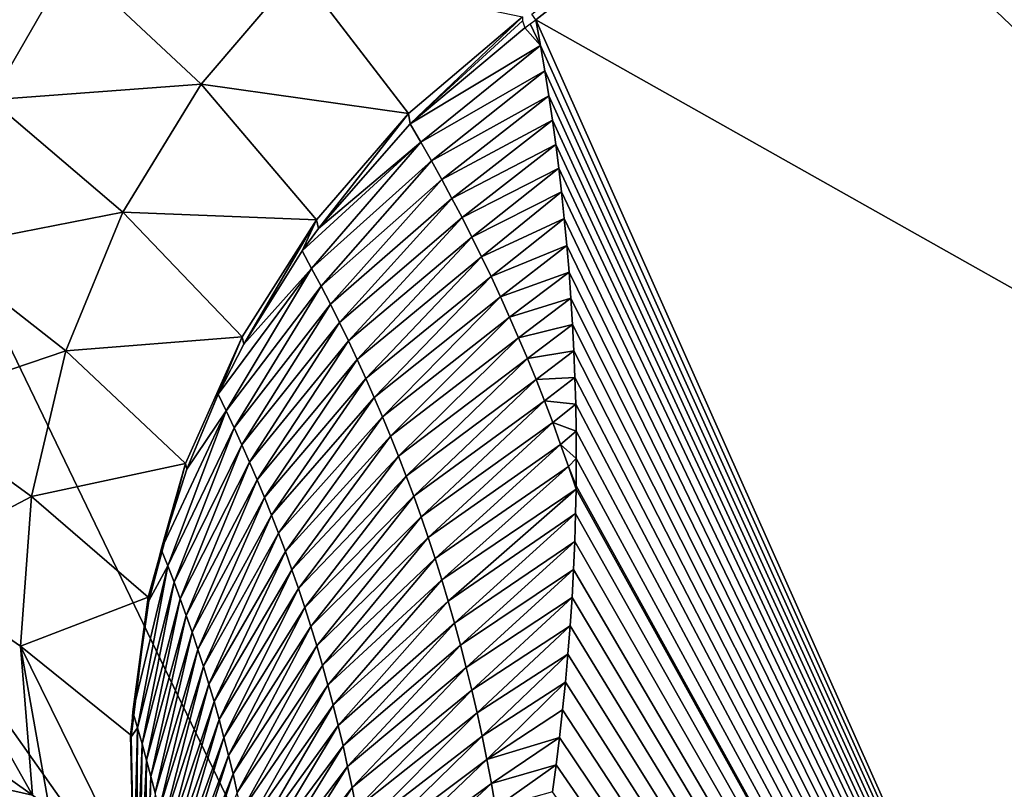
# Model space of a CAD drawing. Header units: millimetres. Extents: x -43.6 to 43.6, y -43.6 to 43.6.
# Tile 458 of 637: x 18.7 to 20.4, y -28.2 to -26.9. Entities that reach past the tile are written whole.
import ezdxf

# ---------------------------------------------------------------- set-up
doc = ezdxf.new("R2010")
doc.units = ezdxf.units.MM
doc.header["$LTSCALE"] = 52.148148
for name, color, linetype in [('151', 7, 'CONTINUOUS'), ('154', 7, 'CONTINUOUS'), ('213', 7, 'CONTINUOUS'), ('239', 7, 'CONTINUOUS'), ('390', 7, 'CONTINUOUS'), ('402', 7, 'CONTINUOUS'), ('403', 7, 'CONTINUOUS'), ('415', 7, 'CONTINUOUS'), ('69', 7, 'CONTINUOUS'), ('87', 7, 'CONTINUOUS')]:
    doc.layers.add(name, color=color, linetype=linetype)

msp = doc.modelspace()

# ---------------------------------------------------------------- linework, layer by layer
at = {"layer": '151', "linetype": 'Continuous'}
for points in [[(21.2892, -25.617, 10.7744), (22.9578, -28.8376, 23.9303), (19.5896, -26.9389, 10.7741), (21.2892, -25.617, 10.7744)], [(22.9578, -28.8376, 23.9303), (21.0636, -30.249, 23.9303), (19.5896, -26.9389, 10.7741), (22.9578, -28.8376, 23.9303)], [(19.5896, -26.9389, 10.7741), (21.0636, -30.249, 23.9303), (19.597, -26.9808, 10.9157), (19.5896, -26.9389, 10.7741)], [(19.597, -26.9808, 10.9157), (21.0636, -30.249, 23.9303), (19.604, -27.0221, 11.0545), (19.597, -26.9808, 10.9157)], [(19.604, -27.0221, 11.0545), (21.0636, -30.249, 23.9303), (19.6104, -27.0628, 11.1906), (19.604, -27.0221, 11.0545)], [(19.6104, -27.0628, 11.1906), (21.0636, -30.249, 23.9303), (19.6164, -27.1029, 11.324), (19.6104, -27.0628, 11.1906)], [(19.6164, -27.1029, 11.324), (21.0636, -30.249, 23.9303), (19.6219, -27.1425, 11.4547), (19.6164, -27.1029, 11.324)], [(19.6219, -27.1425, 11.4547), (21.0636, -30.249, 23.9303), (19.6268, -27.1813, 11.5819), (19.6219, -27.1425, 11.4547)], [(19.6268, -27.1813, 11.5819), (21.0636, -30.249, 23.9303), (19.6313, -27.2195, 11.7063), (19.6268, -27.1813, 11.5819)], [(19.6313, -27.2195, 11.7063), (21.0636, -30.249, 23.9303), (19.6359, -27.2635, 11.8487), (19.6313, -27.2195, 11.7063)], [(19.6359, -27.2635, 11.8487), (21.0636, -30.249, 23.9303), (19.64, -27.3073, 11.9892), (19.6359, -27.2635, 11.8487)], [(19.64, -27.3073, 11.9892), (21.0636, -30.249, 23.9303), (19.6437, -27.3507, 12.1277), (19.64, -27.3073, 11.9892)], [(19.6437, -27.3507, 12.1277), (21.0636, -30.249, 23.9303), (19.6468, -27.3936, 12.2635), (19.6437, -27.3507, 12.1277)], [(19.6468, -27.3936, 12.2635), (21.0636, -30.249, 23.9303), (19.6494, -27.4364, 12.398), (19.6468, -27.3936, 12.2635)], [(19.6494, -27.4364, 12.398), (21.0636, -30.249, 23.9303), (19.6515, -27.4795, 12.5325), (19.6494, -27.4364, 12.398)], [(19.6515, -27.4795, 12.5325), (21.0636, -30.249, 23.9303), (19.6532, -27.5231, 12.6673), (19.6515, -27.4795, 12.5325)], [(19.6532, -27.5231, 12.6673), (21.0636, -30.249, 23.9303), (19.6545, -27.5667, 12.8016), (19.6532, -27.5231, 12.6673)], [(19.6545, -27.5667, 12.8016), (21.0636, -30.249, 23.9303), (19.6552, -27.6107, 12.9357), (19.6545, -27.5667, 12.8016)], [(19.6552, -27.6107, 12.9357), (21.0636, -30.249, 23.9303), (19.6554, -27.655, 13.07), (19.6552, -27.6107, 12.9357)], [(19.6554, -27.655, 13.07), (21.0636, -30.249, 23.9303), (19.6551, -27.6999, 13.2049), (19.6554, -27.655, 13.07)], [(19.6551, -27.6999, 13.2049), (21.0636, -30.249, 23.9303), (19.655, -27.705, 13.2201), (19.6551, -27.6999, 13.2049)], [(19.655, -27.705, 13.2201), (21.0636, -30.249, 23.9303), (19.6543, -27.7452, 13.3401), (19.655, -27.705, 13.2201)], [(19.6543, -27.7452, 13.3401), (21.0636, -30.249, 23.9303), (19.6529, -27.7908, 13.4751), (19.6543, -27.7452, 13.3401)], [(19.6529, -27.7908, 13.4751), (21.0636, -30.249, 23.9303), (19.651, -27.8365, 13.6093), (19.6529, -27.7908, 13.4751)], [(19.651, -27.8365, 13.6093), (21.0636, -30.249, 23.9303), (19.6485, -27.8824, 13.7427), (19.651, -27.8365, 13.6093)], [(19.6485, -27.8824, 13.7427), (21.0636, -30.249, 23.9303), (19.6455, -27.9285, 13.8758), (19.6485, -27.8824, 13.7427)], [(19.6455, -27.9285, 13.8758), (21.0636, -30.249, 23.9303), (19.6419, -27.9745, 14.0078), (19.6455, -27.9285, 13.8758)], [(19.6419, -27.9745, 14.0078), (21.0636, -30.249, 23.9303), (19.6378, -28.0202, 14.1378), (19.6419, -27.9745, 14.0078)], [(19.6378, -28.0202, 14.1378), (21.0636, -30.249, 23.9303), (19.6332, -28.0655, 14.2654), (19.6378, -28.0202, 14.1378)], [(19.6332, -28.0655, 14.2654), (21.0636, -30.249, 23.9303), (19.6281, -28.1106, 14.3914), (19.6332, -28.0655, 14.2654)], [(19.6281, -28.1106, 14.3914), (21.0636, -30.249, 23.9303), (19.6224, -28.1553, 14.5153), (19.6281, -28.1106, 14.3914)], [(19.6224, -28.1553, 14.5153), (21.0636, -30.249, 23.9303), (19.6164, -28.1995, 14.6367), (19.6224, -28.1553, 14.5153)]]:
    msp.add_3dface(points, dxfattribs=at)
at = {"layer": '154', "color": 2, "linetype": 'Continuous'}
for points in [[(16.8812, -23.629, 2.3697), (21.5548, -28.0812, 25.9303), (17.7326, -22.9968, 2.3697), (16.8812, -23.629, 2.3697)], [(21.5548, -28.0812, 25.9303), (23.345, -26.6116, 25.9303), (17.7326, -22.9968, 2.3697), (21.5548, -28.0812, 25.9303)], [(16.0073, -24.2296, 2.3697), (19.6732, -29.4303, 25.9303), (16.8812, -23.629, 2.3697), (16.0073, -24.2296, 2.3697)], [(19.6732, -29.4303, 25.9303), (21.5548, -28.0812, 25.9303), (16.8812, -23.629, 2.3697), (19.6732, -29.4303, 25.9303)], [(15.1121, -24.7977, 2.3697), (19.6732, -29.4303, 25.9303), (16.0073, -24.2296, 2.3697), (15.1121, -24.7977, 2.3697)], [(17.707, -30.6533, 25.9303), (19.6732, -29.4303, 25.9303), (15.1121, -24.7977, 2.3697), (17.707, -30.6533, 25.9303)]]:
    msp.add_3dface(points, dxfattribs=at)
at = {"layer": '213', "color": 2, "linetype": 'Continuous'}
for points in [[(21.5548, -28.0812, 25.9303), (19.6732, -29.4303, 25.9303), (21.5742, -28.116, 26.0312), (21.5548, -28.0812, 25.9303)], [(19.6732, -29.4303, 25.9303), (19.6892, -29.4669, 26.0312), (21.5742, -28.116, 26.0312), (19.6732, -29.4303, 25.9303)], [(19.6892, -29.4669, 26.0312), (21.611, -28.164, 26.1216), (21.5742, -28.116, 26.0312), (19.6892, -29.4669, 26.0312)], [(19.7228, -29.5172, 26.1216), (21.611, -28.164, 26.1216), (19.6892, -29.4669, 26.0312), (19.7228, -29.5172, 26.1216)], [(19.7228, -29.5172, 26.1216), (21.6589, -28.2264, 26.1968), (21.611, -28.164, 26.1216), (19.7228, -29.5172, 26.1216)]]:
    msp.add_3dface(points, dxfattribs=at)
at = {"layer": '239', "linetype": 'Continuous'}
for points in [[(21.2784, -25.6039, 10.6616), (19.5896, -26.9389, 10.7741), (19.5827, -26.9295, 10.7182), (21.2784, -25.6039, 10.6616)], [(21.2892, -25.617, 10.7744), (19.5896, -26.9389, 10.7741), (21.2784, -25.6039, 10.6616), (21.2892, -25.617, 10.7744)]]:
    msp.add_3dface(points, dxfattribs=at)
at = {"layer": '390', "linetype": 'Continuous'}
for points in [[(18.7682, -28.2047, 2.1348), (18.4541, -28.1344, -14.7544), (18.6596, -28.1279, -3.1736), (18.7682, -28.2047, 2.1348)], [(18.4833, -28.291, -14.7544), (18.4541, -28.1344, -14.7544), (18.7951, -28.225, 3.4719), (18.4833, -28.291, -14.7544)], [(18.7951, -28.225, 3.4719), (18.4541, -28.1344, -14.7544), (18.7682, -28.2047, 2.1348), (18.7951, -28.225, 3.4719)]]:
    msp.add_3dface(points, dxfattribs=at)
at = {"layer": '402', "linetype": 'Continuous'}
for points in [[(18.7003, -27.0694, -6.2898), (18.5147, -26.8051, -14.7585), (18.8303, -26.8444, -6.2872), (18.7003, -27.0694, -6.2898)], [(18.7003, -27.0694, -6.2898), (18.8303, -26.8444, -6.2872), (19.0432, -27.0442, 2.1939), (18.7003, -27.0694, -6.2898)], [(19.0432, -27.0442, 2.1939), (18.8303, -26.8444, -6.2872), (19.2019, -26.858, 2.1955), (19.0432, -27.0442, 2.1939)], [(19.0432, -27.0442, 2.1939), (19.2019, -26.858, 2.1955), (19.3818, -27.0921, 10.6476), (19.0432, -27.0442, 2.1939)], [(19.2019, -26.858, 2.1955), (19.5674, -26.9341, 10.6607), (19.3818, -27.0921, 10.6476), (19.2019, -26.858, 2.1955)], [(18.9157, -27.2531, 2.1911), (18.7003, -27.0694, -6.2898), (19.0432, -27.0442, 2.1939), (18.9157, -27.2531, 2.1911)], [(18.9157, -27.2531, 2.1911), (19.0432, -27.0442, 2.1939), (19.2317, -27.2655, 10.6316), (18.9157, -27.2531, 2.1911)], [(19.2317, -27.2655, 10.6316), (19.0432, -27.0442, 2.1939), (19.3818, -27.0921, 10.6476), (19.2317, -27.2655, 10.6316)], [(18.6097, -27.3131, -6.2939), (18.7003, -27.0694, -6.2898), (18.9157, -27.2531, 2.1911), (18.6097, -27.3131, -6.2939)], [(18.8227, -27.4794, 2.1871), (18.6097, -27.3131, -6.2939), (18.9157, -27.2531, 2.1911), (18.8227, -27.4794, 2.1871)], [(18.8227, -27.4794, 2.1871), (18.9157, -27.2531, 2.1911), (19.1103, -27.4566, 10.6127), (18.8227, -27.4794, 2.1871)], [(19.1103, -27.4566, 10.6127), (18.9157, -27.2531, 2.1911), (19.2317, -27.2655, 10.6316), (19.1103, -27.4566, 10.6127)], [(18.561, -27.5683, -6.2993), (18.6097, -27.3131, -6.2939), (18.8227, -27.4794, 2.1871), (18.561, -27.5683, -6.2993)], [(19.0179, -27.6634, 10.5909), (18.8227, -27.4794, 2.1871), (19.1103, -27.4566, 10.6127), (19.0179, -27.6634, 10.5909)], [(18.7664, -27.7175, 2.1819), (18.561, -27.5683, -6.2993), (18.8227, -27.4794, 2.1871), (18.7664, -27.7175, 2.1819)], [(18.7664, -27.7175, 2.1819), (18.8227, -27.4794, 2.1871), (19.0179, -27.6634, 10.5909), (18.7664, -27.7175, 2.1819)], [(18.5557, -27.8282, -6.3059), (18.561, -27.5683, -6.2993), (18.7664, -27.7175, 2.1819), (18.5557, -27.8282, -6.3059)], [(18.9568, -27.8816, 10.5669), (18.7664, -27.7175, 2.1819), (19.0179, -27.6634, 10.5909), (18.9568, -27.8816, 10.5669)], [(18.7484, -27.9615, 2.1757), (18.5557, -27.8282, -6.3059), (18.7664, -27.7175, 2.1819), (18.7484, -27.9615, 2.1757)], [(18.7484, -27.9615, 2.1757), (18.7664, -27.7175, 2.1819), (18.9568, -27.8816, 10.5669), (18.7484, -27.9615, 2.1757)], [(18.7682, -28.2047, 2.1348), (18.6596, -28.1279, -3.1736), (18.5557, -27.8282, -6.3059), (18.7682, -28.2047, 2.1348)], [(18.7682, -28.2047, 2.1348), (18.5557, -27.8282, -6.3059), (18.7484, -27.9615, 2.1757), (18.7682, -28.2047, 2.1348)], [(18.9282, -28.1063, 10.5412), (18.7484, -27.9615, 2.1757), (18.9568, -27.8816, 10.5669), (18.9282, -28.1063, 10.5412)], [(18.9333, -28.3376, 10.5136), (18.7951, -28.225, 3.4719), (18.7484, -27.9615, 2.1757), (18.9333, -28.3376, 10.5136)], [(18.9333, -28.3376, 10.5136), (18.7484, -27.9615, 2.1757), (18.9282, -28.1063, 10.5412), (18.9333, -28.3376, 10.5136)], [(18.7951, -28.225, 3.4719), (18.7682, -28.2047, 2.1348), (18.7484, -27.9615, 2.1757), (18.7951, -28.225, 3.4719)]]:
    msp.add_3dface(points, dxfattribs=at)
at = {"layer": '403', "linetype": 'Continuous'}
for points in [[(19.5896, -26.9389, 10.7741), (19.597, -26.9808, 10.9157), (19.5804, -26.9455, 10.7735), (19.5896, -26.9389, 10.7741)], [(19.5712, -26.952, 10.7727), (19.597, -26.9808, 10.9157), (19.3846, -27.1088, 10.748), (19.5712, -26.952, 10.7727)], [(19.597, -26.9808, 10.9157), (19.5712, -26.952, 10.7727), (19.5804, -26.9455, 10.7735), (19.597, -26.9808, 10.9157)], [(19.3846, -27.1088, 10.748), (19.597, -26.9808, 10.9157), (19.402, -27.1387, 10.8853), (19.3846, -27.1088, 10.748)], [(19.597, -26.9808, 10.9157), (19.604, -27.0221, 11.0545), (19.402, -27.1387, 10.8853), (19.597, -26.9808, 10.9157)], [(19.402, -27.1387, 10.8853), (19.604, -27.0221, 11.0545), (19.4191, -27.169, 11.0226), (19.402, -27.1387, 10.8853)], [(19.604, -27.0221, 11.0545), (19.6104, -27.0628, 11.1906), (19.4191, -27.169, 11.0226), (19.604, -27.0221, 11.0545)], [(19.4191, -27.169, 11.0226), (19.6104, -27.0628, 11.1906), (19.436, -27.1996, 11.1599), (19.4191, -27.169, 11.0226)], [(19.6104, -27.0628, 11.1906), (19.6164, -27.1029, 11.324), (19.436, -27.1996, 11.1599), (19.6104, -27.0628, 11.1906)], [(19.436, -27.1996, 11.1599), (19.6164, -27.1029, 11.324), (19.4526, -27.2306, 11.2972), (19.436, -27.1996, 11.1599)], [(19.6164, -27.1029, 11.324), (19.6219, -27.1425, 11.4547), (19.4526, -27.2306, 11.2972), (19.6164, -27.1029, 11.324)], [(19.3846, -27.1088, 10.748), (19.402, -27.1387, 10.8853), (19.2347, -27.2796, 10.719), (19.3846, -27.1088, 10.748)], [(19.402, -27.1387, 10.8853), (19.2236, -27.3448, 10.8531), (19.2081, -27.3159, 10.7126), (19.402, -27.1387, 10.8853)], [(19.402, -27.1387, 10.8853), (19.2081, -27.3159, 10.7126), (19.2347, -27.2796, 10.719), (19.402, -27.1387, 10.8853)], [(19.402, -27.1387, 10.8853), (19.4191, -27.169, 11.0226), (19.2236, -27.3448, 10.8531), (19.402, -27.1387, 10.8853)], [(19.4526, -27.2306, 11.2972), (19.6219, -27.1425, 11.4547), (19.469, -27.2619, 11.4345), (19.4526, -27.2306, 11.2972)], [(19.6219, -27.1425, 11.4547), (19.6268, -27.1813, 11.5819), (19.469, -27.2619, 11.4345), (19.6219, -27.1425, 11.4547)], [(19.4191, -27.169, 11.0226), (19.239, -27.3739, 10.9935), (19.2236, -27.3448, 10.8531), (19.4191, -27.169, 11.0226)], [(19.4191, -27.169, 11.0226), (19.436, -27.1996, 11.1599), (19.239, -27.3739, 10.9935), (19.4191, -27.169, 11.0226)], [(19.469, -27.2619, 11.4345), (19.6268, -27.1813, 11.5819), (19.4851, -27.2937, 11.5718), (19.469, -27.2619, 11.4345)], [(19.6268, -27.1813, 11.5819), (19.6313, -27.2195, 11.7063), (19.4851, -27.2937, 11.5718), (19.6268, -27.1813, 11.5819)], [(19.436, -27.1996, 11.1599), (19.2541, -27.4033, 11.1338), (19.239, -27.3739, 10.9935), (19.436, -27.1996, 11.1599)], [(19.436, -27.1996, 11.1599), (19.4526, -27.2306, 11.2972), (19.2541, -27.4033, 11.1338), (19.436, -27.1996, 11.1599)], [(19.4526, -27.2306, 11.2972), (19.269, -27.433, 11.2742), (19.2541, -27.4033, 11.1338), (19.4526, -27.2306, 11.2972)], [(19.4526, -27.2306, 11.2972), (19.469, -27.2619, 11.4345), (19.269, -27.433, 11.2742), (19.4526, -27.2306, 11.2972)], [(19.4851, -27.2937, 11.5718), (19.6313, -27.2195, 11.7063), (19.5009, -27.3257, 11.7091), (19.4851, -27.2937, 11.5718)], [(19.6313, -27.2195, 11.7063), (19.6359, -27.2635, 11.8487), (19.5009, -27.3257, 11.7091), (19.6313, -27.2195, 11.7063)], [(19.469, -27.2619, 11.4345), (19.2836, -27.4631, 11.4145), (19.269, -27.433, 11.2742), (19.469, -27.2619, 11.4345)], [(19.469, -27.2619, 11.4345), (19.4851, -27.2937, 11.5718), (19.2836, -27.4631, 11.4145), (19.469, -27.2619, 11.4345)], [(19.5009, -27.3257, 11.7091), (19.6359, -27.2635, 11.8487), (19.5164, -27.3582, 11.8465), (19.5009, -27.3257, 11.7091)], [(19.6359, -27.2635, 11.8487), (19.64, -27.3073, 11.9892), (19.5164, -27.3582, 11.8465), (19.6359, -27.2635, 11.8487)], [(19.4851, -27.2937, 11.5718), (19.2979, -27.4936, 11.5549), (19.2836, -27.4631, 11.4145), (19.4851, -27.2937, 11.5718)], [(19.4851, -27.2937, 11.5718), (19.5009, -27.3257, 11.7091), (19.2979, -27.4936, 11.5549), (19.4851, -27.2937, 11.5718)], [(19.5164, -27.3582, 11.8465), (19.64, -27.3073, 11.9892), (19.5317, -27.391, 11.9838), (19.5164, -27.3582, 11.8465)], [(19.64, -27.3073, 11.9892), (19.6437, -27.3507, 12.1277), (19.5317, -27.391, 11.9838), (19.64, -27.3073, 11.9892)], [(19.2236, -27.3448, 10.8531), (19.1127, -27.4683, 10.6852), (19.2081, -27.3159, 10.7126), (19.2236, -27.3448, 10.8531)], [(19.5009, -27.3257, 11.7091), (19.3119, -27.5244, 11.6952), (19.2979, -27.4936, 11.5549), (19.5009, -27.3257, 11.7091)], [(19.5009, -27.3257, 11.7091), (19.5164, -27.3582, 11.8465), (19.3119, -27.5244, 11.6952), (19.5009, -27.3257, 11.7091)], [(19.0843, -27.5775, 10.8107), (19.0711, -27.5502, 10.67), (19.2236, -27.3448, 10.8531), (19.0843, -27.5775, 10.8107)], [(19.0711, -27.5502, 10.67), (19.1127, -27.4683, 10.6852), (19.2236, -27.3448, 10.8531), (19.0711, -27.5502, 10.67)], [(19.239, -27.3739, 10.9935), (19.0843, -27.5775, 10.8107), (19.2236, -27.3448, 10.8531), (19.239, -27.3739, 10.9935)], [(19.5164, -27.3582, 11.8465), (19.3257, -27.5555, 11.8355), (19.3119, -27.5244, 11.6952), (19.5164, -27.3582, 11.8465)], [(19.5164, -27.3582, 11.8465), (19.5317, -27.391, 11.9838), (19.3257, -27.5555, 11.8355), (19.5164, -27.3582, 11.8465)], [(19.5317, -27.391, 11.9838), (19.6437, -27.3507, 12.1277), (19.5466, -27.4243, 12.1211), (19.5317, -27.391, 11.9838)], [(19.6437, -27.3507, 12.1277), (19.6468, -27.3936, 12.2635), (19.5466, -27.4243, 12.1211), (19.6437, -27.3507, 12.1277)], [(19.0972, -27.6051, 10.9512), (19.0843, -27.5775, 10.8107), (19.239, -27.3739, 10.9935), (19.0972, -27.6051, 10.9512)], [(19.2541, -27.4033, 11.1338), (19.0972, -27.6051, 10.9512), (19.239, -27.3739, 10.9935), (19.2541, -27.4033, 11.1338)], [(19.5317, -27.391, 11.9838), (19.3392, -27.587, 11.9759), (19.3257, -27.5555, 11.8355), (19.5317, -27.391, 11.9838)], [(19.5317, -27.391, 11.9838), (19.5466, -27.4243, 12.1211), (19.3392, -27.587, 11.9759), (19.5317, -27.391, 11.9838)], [(19.5466, -27.4243, 12.1211), (19.6468, -27.3936, 12.2635), (19.5613, -27.4579, 12.2585), (19.5466, -27.4243, 12.1211)], [(19.6468, -27.3936, 12.2635), (19.6494, -27.4364, 12.398), (19.5613, -27.4579, 12.2585), (19.6468, -27.3936, 12.2635)], [(19.1099, -27.633, 11.0917), (19.0972, -27.6051, 10.9512), (19.2541, -27.4033, 11.1338), (19.1099, -27.633, 11.0917)], [(19.269, -27.433, 11.2742), (19.1099, -27.633, 11.0917), (19.2541, -27.4033, 11.1338), (19.269, -27.433, 11.2742)], [(19.5466, -27.4243, 12.1211), (19.3524, -27.6189, 12.1162), (19.3392, -27.587, 11.9759), (19.5466, -27.4243, 12.1211)], [(19.5466, -27.4243, 12.1211), (19.5613, -27.4579, 12.2585), (19.3524, -27.6189, 12.1162), (19.5466, -27.4243, 12.1211)], [(19.1224, -27.6612, 11.2321), (19.1099, -27.633, 11.0917), (19.269, -27.433, 11.2742), (19.1224, -27.6612, 11.2321)], [(19.2836, -27.4631, 11.4145), (19.1224, -27.6612, 11.2321), (19.269, -27.433, 11.2742), (19.2836, -27.4631, 11.4145)], [(19.5613, -27.4579, 12.2585), (19.6494, -27.4364, 12.398), (19.5757, -27.4919, 12.3958), (19.5613, -27.4579, 12.2585)], [(19.6494, -27.4364, 12.398), (19.6515, -27.4795, 12.5325), (19.5757, -27.4919, 12.3958), (19.6494, -27.4364, 12.398)], [(19.5613, -27.4579, 12.2585), (19.3653, -27.6512, 12.2565), (19.3524, -27.6189, 12.1162), (19.5613, -27.4579, 12.2585)], [(19.5613, -27.4579, 12.2585), (19.5757, -27.4919, 12.3958), (19.3653, -27.6512, 12.2565), (19.5613, -27.4579, 12.2585)], [(19.1346, -27.6898, 11.3726), (19.1224, -27.6612, 11.2321), (19.2836, -27.4631, 11.4145), (19.1346, -27.6898, 11.3726)], [(19.2979, -27.4936, 11.5549), (19.1346, -27.6898, 11.3726), (19.2836, -27.4631, 11.4145), (19.2979, -27.4936, 11.5549)], [(19.5757, -27.4919, 12.3958), (19.6515, -27.4795, 12.5325), (19.5897, -27.5264, 12.5332), (19.5757, -27.4919, 12.3958)], [(19.6515, -27.4795, 12.5325), (19.6532, -27.5231, 12.6673), (19.5897, -27.5264, 12.5332), (19.6515, -27.4795, 12.5325)], [(19.1465, -27.7186, 11.513), (19.1346, -27.6898, 11.3726), (19.2979, -27.4936, 11.5549), (19.1465, -27.7186, 11.513)], [(19.3119, -27.5244, 11.6952), (19.1465, -27.7186, 11.513), (19.2979, -27.4936, 11.5549), (19.3119, -27.5244, 11.6952)], [(19.5757, -27.4919, 12.3958), (19.3779, -27.6838, 12.3969), (19.3653, -27.6512, 12.2565), (19.5757, -27.4919, 12.3958)], [(19.5757, -27.4919, 12.3958), (19.5897, -27.5264, 12.5332), (19.3779, -27.6838, 12.3969), (19.5757, -27.4919, 12.3958)], [(19.5897, -27.5264, 12.5332), (19.6532, -27.5231, 12.6673), (19.6035, -27.5612, 12.6706), (19.5897, -27.5264, 12.5332)], [(19.6532, -27.5231, 12.6673), (19.6545, -27.5667, 12.8016), (19.6035, -27.5612, 12.6706), (19.6532, -27.5231, 12.6673)], [(19.1582, -27.7477, 11.6534), (19.1465, -27.7186, 11.513), (19.3119, -27.5244, 11.6952), (19.1582, -27.7477, 11.6534)], [(19.3257, -27.5555, 11.8355), (19.1582, -27.7477, 11.6534), (19.3119, -27.5244, 11.6952), (19.3257, -27.5555, 11.8355)], [(19.5897, -27.5264, 12.5332), (19.3901, -27.7169, 12.5372), (19.3779, -27.6838, 12.3969), (19.5897, -27.5264, 12.5332)], [(19.5897, -27.5264, 12.5332), (19.6035, -27.5612, 12.6706), (19.3901, -27.7169, 12.5372), (19.5897, -27.5264, 12.5332)], [(19.0843, -27.5775, 10.8107), (19.0198, -27.6724, 10.6469), (19.0711, -27.5502, 10.67), (19.0843, -27.5775, 10.8107)], [(19.1696, -27.7772, 11.7938), (19.1582, -27.7477, 11.6534), (19.3257, -27.5555, 11.8355), (19.1696, -27.7772, 11.7938)], [(19.3392, -27.587, 11.9759), (19.1696, -27.7772, 11.7938), (19.3257, -27.5555, 11.8355), (19.3392, -27.587, 11.9759)], [(19.6035, -27.5612, 12.6706), (19.4021, -27.7503, 12.6775), (19.3901, -27.7169, 12.5372), (19.6035, -27.5612, 12.6706)], [(19.6035, -27.5612, 12.6706), (19.6169, -27.5965, 12.808), (19.4021, -27.7503, 12.6775), (19.6035, -27.5612, 12.6706)], [(19.6035, -27.5612, 12.6706), (19.6545, -27.5667, 12.8016), (19.6169, -27.5965, 12.808), (19.6035, -27.5612, 12.6706)], [(19.6545, -27.5667, 12.8016), (19.6552, -27.6107, 12.9357), (19.6169, -27.5965, 12.808), (19.6545, -27.5667, 12.8016)], [(18.9887, -27.8303, 10.7633), (18.9781, -27.8038, 10.6216), (19.0843, -27.5775, 10.8107), (18.9887, -27.8303, 10.7633)], [(18.9781, -27.8038, 10.6216), (19.0198, -27.6724, 10.6469), (19.0843, -27.5775, 10.8107), (18.9781, -27.8038, 10.6216)], [(19.0972, -27.6051, 10.9512), (18.9887, -27.8303, 10.7633), (19.0843, -27.5775, 10.8107), (19.0972, -27.6051, 10.9512)], [(19.1807, -27.807, 11.9342), (19.1696, -27.7772, 11.7938), (19.3392, -27.587, 11.9759), (19.1807, -27.807, 11.9342)], [(19.3524, -27.6189, 12.1162), (19.1807, -27.807, 11.9342), (19.3392, -27.587, 11.9759), (19.3524, -27.6189, 12.1162)], [(19.6169, -27.5965, 12.808), (19.4137, -27.7842, 12.8178), (19.4021, -27.7503, 12.6775), (19.6169, -27.5965, 12.808)], [(19.6169, -27.5965, 12.808), (19.6299, -27.6322, 12.9453), (19.4137, -27.7842, 12.8178), (19.6169, -27.5965, 12.808)], [(19.6169, -27.5965, 12.808), (19.6552, -27.6107, 12.9357), (19.6299, -27.6322, 12.9453), (19.6169, -27.5965, 12.808)], [(18.9991, -27.8571, 10.9048), (18.9887, -27.8303, 10.7633), (19.0972, -27.6051, 10.9512), (18.9991, -27.8571, 10.9048)], [(19.1099, -27.633, 11.0917), (18.9991, -27.8571, 10.9048), (19.0972, -27.6051, 10.9512), (19.1099, -27.633, 11.0917)], [(19.1915, -27.8371, 12.0746), (19.1807, -27.807, 11.9342), (19.3524, -27.6189, 12.1162), (19.1915, -27.8371, 12.0746)], [(19.3653, -27.6512, 12.2565), (19.1915, -27.8371, 12.0746), (19.3524, -27.6189, 12.1162), (19.3653, -27.6512, 12.2565)], [(19.6552, -27.6107, 12.9357), (19.6554, -27.655, 13.07), (19.6299, -27.6322, 12.9453), (19.6552, -27.6107, 12.9357)], [(19.0092, -27.8841, 11.0463), (18.9991, -27.8571, 10.9048), (19.1099, -27.633, 11.0917), (19.0092, -27.8841, 11.0463)], [(19.1224, -27.6612, 11.2321), (19.0092, -27.8841, 11.0463), (19.1099, -27.633, 11.0917), (19.1224, -27.6612, 11.2321)], [(19.6299, -27.6322, 12.9453), (19.425, -27.8184, 12.9581), (19.4137, -27.7842, 12.8178), (19.6299, -27.6322, 12.9453)], [(19.6299, -27.6322, 12.9453), (19.6427, -27.6684, 13.0827), (19.425, -27.8184, 12.9581), (19.6299, -27.6322, 12.9453)], [(19.6299, -27.6322, 12.9453), (19.6554, -27.655, 13.07), (19.6427, -27.6684, 13.0827), (19.6299, -27.6322, 12.9453)], [(19.202, -27.8676, 12.2149), (19.1915, -27.8371, 12.0746), (19.3653, -27.6512, 12.2565), (19.202, -27.8676, 12.2149)], [(19.3779, -27.6838, 12.3969), (19.202, -27.8676, 12.2149), (19.3653, -27.6512, 12.2565), (19.3779, -27.6838, 12.3969)], [(19.019, -27.9114, 11.1878), (19.0092, -27.8841, 11.0463), (19.1224, -27.6612, 11.2321), (19.019, -27.9114, 11.1878)], [(19.1346, -27.6898, 11.3726), (19.019, -27.9114, 11.1878), (19.1224, -27.6612, 11.2321), (19.1346, -27.6898, 11.3726)], [(19.6427, -27.6684, 13.0827), (19.4359, -27.8531, 13.0984), (19.425, -27.8184, 12.9581), (19.6427, -27.6684, 13.0827)], [(19.6427, -27.6684, 13.0827), (19.655, -27.705, 13.2201), (19.4359, -27.8531, 13.0984), (19.6427, -27.6684, 13.0827)], [(19.6554, -27.655, 13.07), (19.6551, -27.6999, 13.2049), (19.6427, -27.6684, 13.0827), (19.6554, -27.655, 13.07)], [(19.6551, -27.6999, 13.2049), (19.655, -27.705, 13.2201), (19.6427, -27.6684, 13.0827), (19.6551, -27.6999, 13.2049)], [(19.2123, -27.8984, 12.3553), (19.202, -27.8676, 12.2149), (19.3779, -27.6838, 12.3969), (19.2123, -27.8984, 12.3553)], [(19.3901, -27.7169, 12.5372), (19.2123, -27.8984, 12.3553), (19.3779, -27.6838, 12.3969), (19.3901, -27.7169, 12.5372)], [(19.0286, -27.939, 11.3293), (19.019, -27.9114, 11.1878), (19.1346, -27.6898, 11.3726), (19.0286, -27.939, 11.3293)], [(19.1465, -27.7186, 11.513), (19.0286, -27.939, 11.3293), (19.1346, -27.6898, 11.3726), (19.1465, -27.7186, 11.513)], [(19.655, -27.705, 13.2201), (19.4465, -27.8882, 13.2387), (19.4359, -27.8531, 13.0984), (19.655, -27.705, 13.2201)], [(19.655, -27.705, 13.2201), (19.6543, -27.7452, 13.3401), (19.4465, -27.8882, 13.2387), (19.655, -27.705, 13.2201)], [(19.038, -27.9669, 11.4707), (19.0286, -27.939, 11.3293), (19.1465, -27.7186, 11.513), (19.038, -27.9669, 11.4707)], [(19.1582, -27.7477, 11.6534), (19.038, -27.9669, 11.4707), (19.1465, -27.7186, 11.513), (19.1582, -27.7477, 11.6534)], [(19.2222, -27.9296, 12.4956), (19.2123, -27.8984, 12.3553), (19.3901, -27.7169, 12.5372), (19.2222, -27.9296, 12.4956)], [(19.4021, -27.7503, 12.6775), (19.2222, -27.9296, 12.4956), (19.3901, -27.7169, 12.5372), (19.4021, -27.7503, 12.6775)], [(19.047, -27.995, 11.6121), (19.038, -27.9669, 11.4707), (19.1582, -27.7477, 11.6534), (19.047, -27.995, 11.6121)], [(19.1696, -27.7772, 11.7938), (19.047, -27.995, 11.6121), (19.1582, -27.7477, 11.6534), (19.1696, -27.7772, 11.7938)], [(19.6543, -27.7452, 13.3401), (19.4567, -27.9238, 13.379), (19.4465, -27.8882, 13.2387), (19.6543, -27.7452, 13.3401)], [(19.6543, -27.7452, 13.3401), (19.6529, -27.7908, 13.4751), (19.4567, -27.9238, 13.379), (19.6543, -27.7452, 13.3401)], [(19.2318, -27.9611, 12.6359), (19.2222, -27.9296, 12.4956), (19.4021, -27.7503, 12.6775), (19.2318, -27.9611, 12.6359)], [(19.4137, -27.7842, 12.8178), (19.2318, -27.9611, 12.6359), (19.4021, -27.7503, 12.6775), (19.4137, -27.7842, 12.8178)], [(19.0558, -28.0234, 11.7535), (19.047, -27.995, 11.6121), (19.1696, -27.7772, 11.7938), (19.0558, -28.0234, 11.7535)], [(19.1807, -27.807, 11.9342), (19.0558, -28.0234, 11.7535), (19.1696, -27.7772, 11.7938), (19.1807, -27.807, 11.9342)], [(19.2411, -27.993, 12.7761), (19.2318, -27.9611, 12.6359), (19.4137, -27.7842, 12.8178), (19.2411, -27.993, 12.7761)], [(19.425, -27.8184, 12.9581), (19.2411, -27.993, 12.7761), (19.4137, -27.7842, 12.8178), (19.425, -27.8184, 12.9581)], [(19.6529, -27.7908, 13.4751), (19.4666, -27.9598, 13.5193), (19.4567, -27.9238, 13.379), (19.6529, -27.7908, 13.4751)], [(19.6529, -27.7908, 13.4751), (19.651, -27.8365, 13.6093), (19.4666, -27.9598, 13.5193), (19.6529, -27.7908, 13.4751)], [(18.9887, -27.8303, 10.7633), (18.9581, -27.8877, 10.6052), (18.9781, -27.8038, 10.6216), (18.9887, -27.8303, 10.7633)], [(19.0643, -28.0521, 11.8948), (19.0558, -28.0234, 11.7535), (19.1807, -27.807, 11.9342), (19.0643, -28.0521, 11.8948)], [(19.1915, -27.8371, 12.0746), (19.0643, -28.0521, 11.8948), (19.1807, -27.807, 11.9342), (19.1915, -27.8371, 12.0746)], [(19.25, -28.0252, 12.9164), (19.2411, -27.993, 12.7761), (19.425, -27.8184, 12.9581), (19.25, -28.0252, 12.9164)], [(19.4359, -27.8531, 13.0984), (19.25, -28.0252, 12.9164), (19.425, -27.8184, 12.9581), (19.4359, -27.8531, 13.0984)], [(18.9395, -28.095, 10.7104), (18.9317, -28.0691, 10.5689), (18.9887, -27.8303, 10.7633), (18.9395, -28.095, 10.7104)], [(18.9317, -28.0691, 10.5689), (18.9581, -27.8877, 10.6052), (18.9887, -27.8303, 10.7633), (18.9317, -28.0691, 10.5689)], [(18.9991, -27.8571, 10.9048), (18.9395, -28.095, 10.7104), (18.9887, -27.8303, 10.7633), (18.9991, -27.8571, 10.9048)], [(19.0725, -28.0812, 12.0361), (19.0643, -28.0521, 11.8948), (19.1915, -27.8371, 12.0746), (19.0725, -28.0812, 12.0361)], [(19.202, -27.8676, 12.2149), (19.0725, -28.0812, 12.0361), (19.1915, -27.8371, 12.0746), (19.202, -27.8676, 12.2149)], [(19.651, -27.8365, 13.6093), (19.476, -27.9962, 13.6595), (19.4666, -27.9598, 13.5193), (19.651, -27.8365, 13.6093)], [(19.651, -27.8365, 13.6093), (19.6485, -27.8824, 13.7427), (19.476, -27.9962, 13.6595), (19.651, -27.8365, 13.6093)], [(18.947, -28.1212, 10.8518), (18.9395, -28.095, 10.7104), (18.9991, -27.8571, 10.9048), (18.947, -28.1212, 10.8518)], [(19.0092, -27.8841, 11.0463), (18.947, -28.1212, 10.8518), (18.9991, -27.8571, 10.9048), (19.0092, -27.8841, 11.0463)], [(19.2586, -28.0579, 13.0566), (19.25, -28.0252, 12.9164), (19.4359, -27.8531, 13.0984), (19.2586, -28.0579, 13.0566)], [(19.4465, -27.8882, 13.2387), (19.2586, -28.0579, 13.0566), (19.4359, -27.8531, 13.0984), (19.4465, -27.8882, 13.2387)], [(19.0804, -28.1105, 12.1774), (19.0725, -28.0812, 12.0361), (19.202, -27.8676, 12.2149), (19.0804, -28.1105, 12.1774)], [(19.2123, -27.8984, 12.3553), (19.0804, -28.1105, 12.1774), (19.202, -27.8676, 12.2149), (19.2123, -27.8984, 12.3553)], [(18.9543, -28.1476, 10.9931), (18.947, -28.1212, 10.8518), (19.0092, -27.8841, 11.0463), (18.9543, -28.1476, 10.9931)], [(19.019, -27.9114, 11.1878), (18.9543, -28.1476, 10.9931), (19.0092, -27.8841, 11.0463), (19.019, -27.9114, 11.1878)], [(19.2669, -28.0909, 13.1968), (19.2586, -28.0579, 13.0566), (19.4465, -27.8882, 13.2387), (19.2669, -28.0909, 13.1968)], [(19.4567, -27.9238, 13.379), (19.2669, -28.0909, 13.1968), (19.4465, -27.8882, 13.2387), (19.4567, -27.9238, 13.379)], [(19.6485, -27.8824, 13.7427), (19.4851, -28.0332, 13.7998), (19.476, -27.9962, 13.6595), (19.6485, -27.8824, 13.7427)], [(19.6485, -27.8824, 13.7427), (19.6455, -27.9285, 13.8758), (19.4851, -28.0332, 13.7998), (19.6485, -27.8824, 13.7427)], [(19.088, -28.1401, 12.3186), (19.0804, -28.1105, 12.1774), (19.2123, -27.8984, 12.3553), (19.088, -28.1401, 12.3186)], [(19.2222, -27.9296, 12.4956), (19.088, -28.1401, 12.3186), (19.2123, -27.8984, 12.3553), (19.2222, -27.9296, 12.4956)], [(18.9613, -28.1742, 11.1344), (18.9543, -28.1476, 10.9931), (19.019, -27.9114, 11.1878), (18.9613, -28.1742, 11.1344)], [(19.0286, -27.939, 11.3293), (18.9613, -28.1742, 11.1344), (19.019, -27.9114, 11.1878), (19.0286, -27.939, 11.3293)], [(19.2748, -28.1243, 13.3369), (19.2669, -28.0909, 13.1968), (19.4567, -27.9238, 13.379), (19.2748, -28.1243, 13.3369)], [(19.4666, -27.9598, 13.5193), (19.2748, -28.1243, 13.3369), (19.4567, -27.9238, 13.379), (19.4666, -27.9598, 13.5193)], [(18.9681, -28.2011, 11.2756), (18.9613, -28.1742, 11.1344), (19.0286, -27.939, 11.3293), (18.9681, -28.2011, 11.2756)], [(19.038, -27.9669, 11.4707), (18.9681, -28.2011, 11.2756), (19.0286, -27.939, 11.3293), (19.038, -27.9669, 11.4707)], [(19.0953, -28.1701, 12.4598), (19.088, -28.1401, 12.3186), (19.2222, -27.9296, 12.4956), (19.0953, -28.1701, 12.4598)], [(19.2318, -27.9611, 12.6359), (19.0953, -28.1701, 12.4598), (19.2222, -27.9296, 12.4956), (19.2318, -27.9611, 12.6359)], [(19.6455, -27.9285, 13.8758), (19.4937, -28.0706, 13.9401), (19.4851, -28.0332, 13.7998), (19.6455, -27.9285, 13.8758)], [(19.6455, -27.9285, 13.8758), (19.6419, -27.9745, 14.0078), (19.4937, -28.0706, 13.9401), (19.6455, -27.9285, 13.8758)], [(18.9745, -28.2282, 11.4169), (18.9681, -28.2011, 11.2756), (19.038, -27.9669, 11.4707), (18.9745, -28.2282, 11.4169)], [(19.047, -27.995, 11.6121), (18.9745, -28.2282, 11.4169), (19.038, -27.9669, 11.4707), (19.047, -27.995, 11.6121)], [(19.1022, -28.2003, 12.6009), (19.0953, -28.1701, 12.4598), (19.2318, -27.9611, 12.6359), (19.1022, -28.2003, 12.6009)], [(19.2411, -27.993, 12.7761), (19.1022, -28.2003, 12.6009), (19.2318, -27.9611, 12.6359), (19.2411, -27.993, 12.7761)], [(19.2823, -28.1581, 13.477), (19.2748, -28.1243, 13.3369), (19.4666, -27.9598, 13.5193), (19.2823, -28.1581, 13.477)], [(19.476, -27.9962, 13.6595), (19.2823, -28.1581, 13.477), (19.4666, -27.9598, 13.5193), (19.476, -27.9962, 13.6595)], [(19.6419, -27.9745, 14.0078), (19.5019, -28.1085, 14.0803), (19.4937, -28.0706, 13.9401), (19.6419, -27.9745, 14.0078)], [(19.6419, -27.9745, 14.0078), (19.6378, -28.0202, 14.1378), (19.5019, -28.1085, 14.0803), (19.6419, -27.9745, 14.0078)], [(18.9807, -28.2556, 11.558), (18.9745, -28.2282, 11.4169), (19.047, -27.995, 11.6121), (18.9807, -28.2556, 11.558)], [(19.0558, -28.0234, 11.7535), (18.9807, -28.2556, 11.558), (19.047, -27.995, 11.6121), (19.0558, -28.0234, 11.7535)], [(19.1089, -28.2309, 12.742), (19.1022, -28.2003, 12.6009), (19.2411, -27.993, 12.7761), (19.1089, -28.2309, 12.742)], [(19.25, -28.0252, 12.9164), (19.1089, -28.2309, 12.742), (19.2411, -27.993, 12.7761), (19.25, -28.0252, 12.9164)], [(19.2895, -28.1924, 13.6172), (19.2823, -28.1581, 13.477), (19.476, -27.9962, 13.6595), (19.2895, -28.1924, 13.6172)], [(19.4851, -28.0332, 13.7998), (19.2895, -28.1924, 13.6172), (19.476, -27.9962, 13.6595), (19.4851, -28.0332, 13.7998)], [(19.6378, -28.0202, 14.1378), (19.5097, -28.1469, 14.2206), (19.5019, -28.1085, 14.0803), (19.6378, -28.0202, 14.1378)], [(19.6378, -28.0202, 14.1378), (19.6332, -28.0655, 14.2654), (19.5097, -28.1469, 14.2206), (19.6378, -28.0202, 14.1378)], [(18.9866, -28.2832, 11.6991), (18.9807, -28.2556, 11.558), (19.0558, -28.0234, 11.7535), (18.9866, -28.2832, 11.6991)], [(19.0643, -28.0521, 11.8948), (18.9866, -28.2832, 11.6991), (19.0558, -28.0234, 11.7535), (19.0643, -28.0521, 11.8948)], [(19.1152, -28.2618, 12.883), (19.1089, -28.2309, 12.742), (19.25, -28.0252, 12.9164), (19.1152, -28.2618, 12.883)], [(19.2586, -28.0579, 13.0566), (19.1152, -28.2618, 12.883), (19.25, -28.0252, 12.9164), (19.2586, -28.0579, 13.0566)], [(19.2962, -28.227, 13.7572), (19.2895, -28.1924, 13.6172), (19.4851, -28.0332, 13.7998), (19.2962, -28.227, 13.7572)], [(19.4937, -28.0706, 13.9401), (19.2962, -28.227, 13.7572), (19.4851, -28.0332, 13.7998), (19.4937, -28.0706, 13.9401)], [(18.9922, -28.3111, 11.8402), (18.9866, -28.2832, 11.6991), (19.0643, -28.0521, 11.8948), (18.9922, -28.3111, 11.8402)], [(19.0725, -28.0812, 12.0361), (18.9922, -28.3111, 11.8402), (19.0643, -28.0521, 11.8948), (19.0725, -28.0812, 12.0361)], [(18.9317, -28.0691, 10.5689), (18.9395, -28.095, 10.7104), (18.9289, -28.1094, 10.5607), (18.9317, -28.0691, 10.5689)], [(19.1211, -28.2931, 13.024), (19.1152, -28.2618, 12.883), (19.2586, -28.0579, 13.0566), (19.1211, -28.2931, 13.024)], [(19.2669, -28.0909, 13.1968), (19.1211, -28.2931, 13.024), (19.2586, -28.0579, 13.0566), (19.2669, -28.0909, 13.1968)], [(19.6332, -28.0655, 14.2654), (19.6281, -28.1106, 14.3914), (19.5097, -28.1469, 14.2206), (19.6332, -28.0655, 14.2654)], [(18.9976, -28.3392, 11.9812), (18.9922, -28.3111, 11.8402), (19.0725, -28.0812, 12.0361), (18.9976, -28.3392, 11.9812)], [(19.0804, -28.1105, 12.1774), (18.9976, -28.3392, 11.9812), (19.0725, -28.0812, 12.0361), (19.0804, -28.1105, 12.1774)], [(19.3026, -28.2621, 13.8973), (19.2962, -28.227, 13.7572), (19.4937, -28.0706, 13.9401), (19.3026, -28.2621, 13.8973)], [(19.5019, -28.1085, 14.0803), (19.3026, -28.2621, 13.8973), (19.4937, -28.0706, 13.9401), (19.5019, -28.1085, 14.0803)], [(18.9395, -28.095, 10.7104), (18.9333, -28.3376, 10.5136), (18.9289, -28.1094, 10.5607), (18.9395, -28.095, 10.7104)], [(18.938, -28.3622, 10.6481), (18.9333, -28.3376, 10.5136), (18.9395, -28.095, 10.7104), (18.938, -28.3622, 10.6481)], [(18.947, -28.1212, 10.8518), (18.938, -28.3622, 10.6481), (18.9395, -28.095, 10.7104), (18.947, -28.1212, 10.8518)], [(19.1267, -28.3247, 13.165), (19.1211, -28.2931, 13.024), (19.2669, -28.0909, 13.1968), (19.1267, -28.3247, 13.165)], [(19.2748, -28.1243, 13.3369), (19.1267, -28.3247, 13.165), (19.2669, -28.0909, 13.1968), (19.2748, -28.1243, 13.3369)], [(19.0026, -28.3676, 12.1222), (18.9976, -28.3392, 11.9812), (19.0804, -28.1105, 12.1774), (19.0026, -28.3676, 12.1222)], [(19.088, -28.1401, 12.3186), (19.0026, -28.3676, 12.1222), (19.0804, -28.1105, 12.1774), (19.088, -28.1401, 12.3186)], [(19.3085, -28.2976, 14.0373), (19.3026, -28.2621, 13.8973), (19.5019, -28.1085, 14.0803), (19.3085, -28.2976, 14.0373)], [(19.5097, -28.1469, 14.2206), (19.3085, -28.2976, 14.0373), (19.5019, -28.1085, 14.0803), (19.5097, -28.1469, 14.2206)], [(19.6281, -28.1106, 14.3914), (19.517, -28.1859, 14.3608), (19.5097, -28.1469, 14.2206), (19.6281, -28.1106, 14.3914)], [(19.6281, -28.1106, 14.3914), (19.6224, -28.1553, 14.5153), (19.517, -28.1859, 14.3608), (19.6281, -28.1106, 14.3914)], [(18.9424, -28.3866, 10.7802), (18.938, -28.3622, 10.6481), (18.947, -28.1212, 10.8518), (18.9424, -28.3866, 10.7802)], [(18.9543, -28.1476, 10.9931), (18.9424, -28.3866, 10.7802), (18.947, -28.1212, 10.8518), (18.9543, -28.1476, 10.9931)], [(19.132, -28.3567, 13.3059), (19.1267, -28.3247, 13.165), (19.2748, -28.1243, 13.3369), (19.132, -28.3567, 13.3059)], [(19.2823, -28.1581, 13.477), (19.132, -28.3567, 13.3059), (19.2748, -28.1243, 13.3369), (19.2823, -28.1581, 13.477)], [(18.9464, -28.4107, 10.9099), (18.9424, -28.3866, 10.7802), (18.9543, -28.1476, 10.9931), (18.9464, -28.4107, 10.9099)], [(18.9502, -28.4345, 11.0372), (18.9464, -28.4107, 10.9099), (18.9543, -28.1476, 10.9931), (18.9502, -28.4345, 11.0372)], [(18.9613, -28.1742, 11.1344), (18.9502, -28.4345, 11.0372), (18.9543, -28.1476, 10.9931), (18.9613, -28.1742, 11.1344)], [(19.0073, -28.3962, 12.2631), (19.0026, -28.3676, 12.1222), (19.088, -28.1401, 12.3186), (19.0073, -28.3962, 12.2631)], [(19.0953, -28.1701, 12.4598), (19.0073, -28.3962, 12.2631), (19.088, -28.1401, 12.3186), (19.0953, -28.1701, 12.4598)], [(19.314, -28.3336, 14.1773), (19.3085, -28.2976, 14.0373), (19.5097, -28.1469, 14.2206), (19.314, -28.3336, 14.1773)], [(19.517, -28.1859, 14.3608), (19.314, -28.3336, 14.1773), (19.5097, -28.1469, 14.2206), (19.517, -28.1859, 14.3608)], [(19.1368, -28.389, 13.4468), (19.132, -28.3567, 13.3059), (19.2823, -28.1581, 13.477), (19.1368, -28.389, 13.4468)], [(19.2895, -28.1924, 13.6172), (19.1368, -28.389, 13.4468), (19.2823, -28.1581, 13.477), (19.2895, -28.1924, 13.6172)], [(19.6224, -28.1553, 14.5153), (19.5238, -28.2254, 14.501), (19.517, -28.1859, 14.3608), (19.6224, -28.1553, 14.5153)], [(19.6224, -28.1553, 14.5153), (19.6164, -28.1995, 14.6367), (19.5238, -28.2254, 14.501), (19.6224, -28.1553, 14.5153)], [(18.9536, -28.4581, 11.162), (18.9502, -28.4345, 11.0372), (18.9613, -28.1742, 11.1344), (18.9536, -28.4581, 11.162)], [(18.9681, -28.2011, 11.2756), (18.9536, -28.4581, 11.162), (18.9613, -28.1742, 11.1344), (18.9681, -28.2011, 11.2756)], [(19.0116, -28.4251, 12.4039), (19.0073, -28.3962, 12.2631), (19.0953, -28.1701, 12.4598), (19.0116, -28.4251, 12.4039)], [(19.1022, -28.2003, 12.6009), (19.0116, -28.4251, 12.4039), (19.0953, -28.1701, 12.4598), (19.1022, -28.2003, 12.6009)], [(19.1413, -28.4216, 13.5875), (19.1368, -28.389, 13.4468), (19.2895, -28.1924, 13.6172), (19.1413, -28.4216, 13.5875)], [(19.2962, -28.227, 13.7572), (19.1413, -28.4216, 13.5875), (19.2895, -28.1924, 13.6172), (19.2962, -28.227, 13.7572)], [(19.3191, -28.3701, 14.3172), (19.314, -28.3336, 14.1773), (19.517, -28.1859, 14.3608), (19.3191, -28.3701, 14.3172)], [(19.5238, -28.2254, 14.501), (19.3191, -28.3701, 14.3172), (19.517, -28.1859, 14.3608), (19.5238, -28.2254, 14.501)]]:
    msp.add_3dface(points, dxfattribs=at)
at = {"layer": '415', "linetype": 'Continuous'}
for points in [[(19.3818, -27.0921, 10.6476), (19.5674, -26.9341, 10.6607), (19.3846, -27.1088, 10.748), (19.3818, -27.0921, 10.6476)], [(19.3846, -27.1088, 10.748), (19.5674, -26.9341, 10.6607), (19.5674, -26.9405, 10.7172), (19.3846, -27.1088, 10.748)], [(19.5712, -26.952, 10.7727), (19.3846, -27.1088, 10.748), (19.5674, -26.9405, 10.7172), (19.5712, -26.952, 10.7727)], [(19.2317, -27.2655, 10.6316), (19.3818, -27.0921, 10.6476), (19.2347, -27.2796, 10.719), (19.2317, -27.2655, 10.6316)], [(19.3818, -27.0921, 10.6476), (19.3846, -27.1088, 10.748), (19.2347, -27.2796, 10.719), (19.3818, -27.0921, 10.6476)], [(19.1103, -27.4566, 10.6127), (19.2317, -27.2655, 10.6316), (19.1127, -27.4683, 10.6852), (19.1103, -27.4566, 10.6127)], [(19.1127, -27.4683, 10.6852), (19.2317, -27.2655, 10.6316), (19.2081, -27.3159, 10.7126), (19.1127, -27.4683, 10.6852)], [(19.2081, -27.3159, 10.7126), (19.2317, -27.2655, 10.6316), (19.2347, -27.2796, 10.719), (19.2081, -27.3159, 10.7126)], [(19.0179, -27.6634, 10.5909), (19.1103, -27.4566, 10.6127), (19.0198, -27.6724, 10.6469), (19.0179, -27.6634, 10.5909)], [(19.0198, -27.6724, 10.6469), (19.1103, -27.4566, 10.6127), (19.0711, -27.5502, 10.67), (19.0198, -27.6724, 10.6469)], [(19.0711, -27.5502, 10.67), (19.1103, -27.4566, 10.6127), (19.1127, -27.4683, 10.6852), (19.0711, -27.5502, 10.67)], [(18.9568, -27.8816, 10.5669), (19.0179, -27.6634, 10.5909), (18.9581, -27.8877, 10.6052), (18.9568, -27.8816, 10.5669)], [(18.9581, -27.8877, 10.6052), (19.0179, -27.6634, 10.5909), (18.9781, -27.8038, 10.6216), (18.9581, -27.8877, 10.6052)], [(18.9781, -27.8038, 10.6216), (19.0179, -27.6634, 10.5909), (19.0198, -27.6724, 10.6469), (18.9781, -27.8038, 10.6216)], [(18.9282, -28.1063, 10.5412), (18.9568, -27.8816, 10.5669), (18.9289, -28.1094, 10.5607), (18.9282, -28.1063, 10.5412)], [(18.9568, -27.8816, 10.5669), (18.9317, -28.0691, 10.5689), (18.9289, -28.1094, 10.5607), (18.9568, -27.8816, 10.5669)], [(18.9317, -28.0691, 10.5689), (18.9568, -27.8816, 10.5669), (18.9581, -27.8877, 10.6052), (18.9317, -28.0691, 10.5689)], [(18.9333, -28.3376, 10.5136), (18.9282, -28.1063, 10.5412), (18.9289, -28.1094, 10.5607), (18.9333, -28.3376, 10.5136)]]:
    msp.add_3dface(points, dxfattribs=at)
at = {"layer": '69', "color": 40, "linetype": 'Continuous', "true_color": 0xffde00}
msp.add_3dface([(16.9704, -27.5895, -15.2544), (18.6315, -26.3957, -19.9544), (18.7549, -26.4089, -15.2544), (16.9704, -27.5895, -15.2544)], dxfattribs=at)
at = {"layer": '87', "color": 40, "linetype": 'Continuous', "true_color": 0xffde00}
msp.add_3dface([(16.9704, -27.5895, -15.2544), (18.7549, -26.4089, -15.2544), (18.1645, -26.8093, -15.1888), (16.9704, -27.5895, -15.2544)], dxfattribs=at)

doc.saveas('drawing.dxf')
